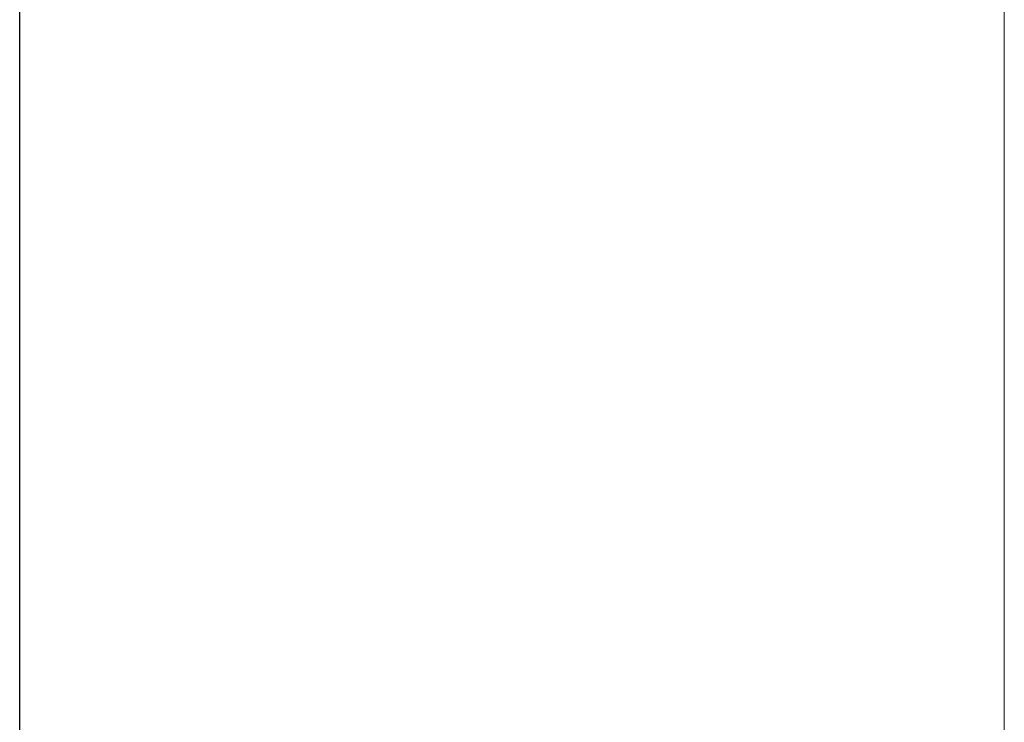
# Model space of a CAD drawing. Header units: metres. Extents: x -16.9 to 14.1, y -10.1 to 10.9.
# Tile 342 of 656: x -10.851 to -10.574, y 6.71 to 6.908. Entities that reach past the tile are written whole.
import ezdxf

# ---------------------------------------------------------------- set-up
doc = ezdxf.new("R2010")
doc.units = ezdxf.units.M
doc.layers.add('G-ANNO-TEXT', color=231, linetype='Continuous', lineweight=9)
doc.layers.add('S-BEAM', color=12, linetype='Continuous', lineweight=18)

msp = doc.modelspace()

# ---------------------------------------------------------------- linework, layer by layer
at = {"layer": 'G-ANNO-TEXT', "color": 190, "lineweight": 25}
for p in [(-10.85074, 4.44187), (-10.85074, 3.92021), (-10.85074, 5.89783), (-10.85074, 5.47023), (-10.85074, 6.48669)]:
    msp.add_line(p, (-10.85074, 8.30783), dxfattribs=at)
at = {"layer": 'S-BEAM'}
msp.add_line((-10.57382, 7.10525), (-10.57382, 5.31932), dxfattribs=at)

doc.saveas('drawing.dxf')
